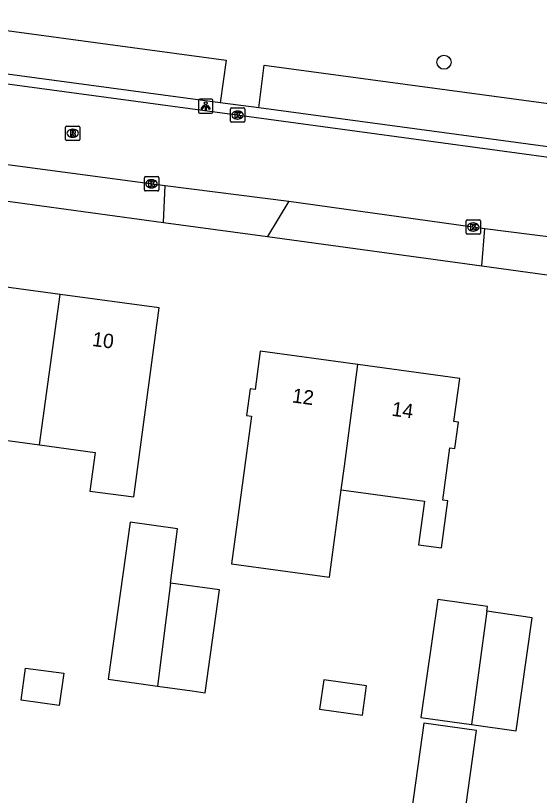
# Model space of a CAD drawing. Extents: x 161696 to 162377, y 380761 to 381673.
# Drawn here: x 161946.4 to 161982.9, y 380852.7 to 380907.1 of the extents above; entities that cross this region are included whole.
import ezdxf

# ---------------------------------------------------------------- set-up
doc = ezdxf.new("R2010")
doc.units = 0
for name, color, linetype in [('IMGEO_Boom', 7, 'Continuous'), ('IMGEO_Groenvoorziening', 7, 'Continuous'), ('IMGEO_Kolk', 7, 'Continuous'), ('IMGEO_Lichtpunt', 7, 'Continuous'), ('IMGEO_Pand', 7, 'Continuous'), ('IMGEO_Pand_nummerreeks', 7, 'Continuous'), ('IMGEO_Rijbaan_lokaal_open', 7, 'Continuous'), ('IMGEO_Rioolput', 7, 'Continuous'), ('IMGEO_Voetpad_open', 7, 'Continuous')]:
    doc.layers.add(name, color=color, linetype=linetype)

msp = doc.modelspace()

# ---------------------------------------------------------------- linework, layer by layer
at = {"layer": 'IMGEO_Boom'}
msp.add_circle((161976.222, 380903.81), 0.489, dxfattribs=at)
at = {"layer": 'IMGEO_Groenvoorziening'}
for points in [[(161937.485, 380904.102), (161938.007, 380907.059), (161961.038, 380903.956), (161960.637, 380900.983)], [(161963.318, 380900.622), (161963.685, 380903.6), (161991.615, 380899.837), (162021.519, 380895.435), (162027.378, 380896.981)]]:
    msp.add_lwpolyline(points, dxfattribs=at)
at = {"layer": 'IMGEO_Kolk'}
for p, q in [((161961.346, 380899.698), (161961.346, 380900.55)), ((161961.421, 380900.624), (161962.273, 380900.624)), ((161961.834, 380900.404), (161961.859, 380900.404)), ((161962.347, 380900.55), (161962.347, 380899.698)), ((161962.273, 380899.624), (161961.421, 380899.624)), ((161961.857, 380899.844), (161961.832, 380899.844)), ((161955.424, 380895.837), (161956.276, 380895.837)), ((161955.349, 380894.911), (161955.349, 380895.763)), ((161955.837, 380895.617), (161955.862, 380895.617)), ((161956.35, 380895.763), (161956.35, 380894.911)), ((161956.276, 380894.837), (161955.424, 380894.837)), ((161955.86, 380895.057), (161955.835, 380895.057)), ((161977.762, 380891.901), (161977.762, 380892.753)), ((161977.837, 380892.827), (161978.689, 380892.827)), ((161978.25, 380892.607), (161978.275, 380892.607)), ((161978.763, 380892.753), (161978.763, 380891.901)), ((161978.273, 380892.047), (161978.248, 380892.047)), ((161978.689, 380891.827), (161977.837, 380891.827))]:
    msp.add_line(p, q, dxfattribs=at)
for points in [[(161961.346, 380899.698), (161961.346, 380900.55)], [(161961.421, 380900.624), (161962.273, 380900.624)], [(161961.667, 380900.324), (161961.79, 380900.324), (161961.79, 380900.173), (161961.92, 380900.324), (161962.084, 380900.324), (161961.938, 380900.173), (161962.091, 380899.924), (161961.939, 380899.924), (161961.854, 380900.088), (161961.79, 380900.021), (161961.79, 380899.924), (161961.667, 380899.924), (161961.667, 380900.324)], [(161962.347, 380900.55), (161962.347, 380899.698)], [(161962.273, 380899.624), (161961.421, 380899.624)], [(161955.424, 380895.837), (161956.276, 380895.837)], [(161955.349, 380894.911), (161955.349, 380895.763)], [(161955.67, 380895.537), (161955.793, 380895.537), (161955.793, 380895.386), (161955.923, 380895.537), (161956.087, 380895.537), (161955.941, 380895.386), (161956.094, 380895.137), (161955.942, 380895.137), (161955.857, 380895.301), (161955.793, 380895.234), (161955.793, 380895.137), (161955.67, 380895.137), (161955.67, 380895.537)], [(161956.35, 380895.763), (161956.35, 380894.911)], [(161956.276, 380894.837), (161955.424, 380894.837)], [(161977.762, 380891.901), (161977.762, 380892.753)], [(161977.837, 380892.827), (161978.689, 380892.827)], [(161978.083, 380892.527), (161978.206, 380892.527), (161978.206, 380892.376), (161978.336, 380892.527), (161978.5, 380892.527), (161978.354, 380892.376), (161978.507, 380892.127), (161978.355, 380892.127), (161978.27, 380892.291), (161978.206, 380892.224), (161978.206, 380892.127), (161978.083, 380892.127), (161978.083, 380892.527)], [(161978.763, 380892.753), (161978.763, 380891.901)], [(161978.689, 380891.827), (161977.837, 380891.827)]]:
    msp.add_lwpolyline(points, dxfattribs=at)
for centre, start, end in [((161961.423, 380900.548), 91.552, 178.448), ((161961.423, 380900.548), 91.552, 178.448), ((161962.271, 380900.548), 1.552, 88.448), ((161962.271, 380900.548), 1.552, 88.448), ((161961.423, 380899.7), 181.552, 268.448), ((161961.423, 380899.7), 181.552, 268.448), ((161962.271, 380899.7), 271.552, 358.448), ((161962.271, 380899.7), 271.552, 358.448), ((161955.426, 380895.761), 91.552, 178.448), ((161955.426, 380895.761), 91.552, 178.448), ((161956.274, 380895.761), 1.552, 88.448), ((161956.274, 380895.761), 1.552, 88.448), ((161955.426, 380894.913), 181.552, 268.448), ((161955.426, 380894.913), 181.552, 268.448), ((161956.274, 380894.913), 271.552, 358.448), ((161956.274, 380894.913), 271.552, 358.448), ((161977.839, 380892.751), 91.552, 178.448), ((161977.839, 380892.751), 91.552, 178.448), ((161978.687, 380892.751), 1.552, 88.448), ((161978.687, 380892.751), 1.552, 88.448), ((161977.839, 380891.903), 181.552, 268.448), ((161977.839, 380891.903), 181.552, 268.448), ((161978.687, 380891.903), 271.552, 358.448), ((161978.687, 380891.903), 271.552, 358.448)]:
    msp.add_arc(centre, 0.0765, start, end, dxfattribs=at)
for centre, major_axis, ratio, start_param, end_param in [((161961.833, 380900.124), (-0.387, 0.002), 0.722429, 4.712389, 7.853982), ((161961.858, 380900.124), (-0.39, 0.002), 0.717154, 1.570796, 4.712389), ((161955.836, 380895.337), (-0.387, 0.002), 0.722429, 4.712389, 7.853982), ((161955.861, 380895.337), (-0.39, 0.002), 0.717154, 1.570796, 4.712389), ((161978.249, 380892.327), (-0.387, 0.002), 0.722429, 4.712389, 7.853982), ((161978.274, 380892.327), (-0.39, 0.002), 0.717154, 1.570796, 4.712389)]:
    msp.add_ellipse(centre, major_axis=major_axis, ratio=ratio, start_param=start_param, end_param=end_param, dxfattribs=at)
at = {"layer": 'IMGEO_Lichtpunt'}
for p, q in [((161960.026, 380901.245), (161959.218, 380901.245)), ((161960.026, 380901.245), (161959.218, 380901.245)), ((161959.124, 380901.15), (161959.124, 380900.343)), ((161959.124, 380901.15), (161959.124, 380900.343)), ((161960.12, 380900.343), (161960.12, 380901.15)), ((161960.12, 380900.343), (161960.12, 380901.15)), ((161959.218, 380900.249), (161960.026, 380900.249)), ((161959.218, 380900.249), (161960.026, 380900.249))]:
    msp.add_line(p, q, dxfattribs=at)
for points in [[(161959.498, 380900.814), (161959.537, 380900.786), (161959.349, 380900.524), (161959.311, 380900.551), (161959.498, 380900.814)], [(161959.6, 380900.766), (161959.647, 380900.766), (161959.647, 380900.444), (161959.6, 380900.444), (161959.6, 380900.766)], [(161959.71, 380900.786), (161959.748, 380900.813), (161959.935, 380900.551), (161959.896, 380900.523), (161959.71, 380900.786)]]:
    msp.add_lwpolyline(points, dxfattribs=at)
msp.add_circle((161959.623, 380900.948), 0.0994, dxfattribs=at)
for centre, start, end in [((161959.218, 380901.15), 90, 180), ((161959.218, 380901.15), 90, 180), ((161960.026, 380901.15), 0, 90), ((161960.026, 380901.15), 0, 90), ((161959.218, 380900.343), 180, 270), ((161959.218, 380900.343), 180, 270), ((161960.026, 380900.343), 270, 0), ((161960.026, 380900.343), 270, 360)]:
    msp.add_arc(centre, 0.0946, start, end, dxfattribs=at)
at = {"layer": 'IMGEO_Pand'}
for points in [[(161949.494, 380887.622), (161942.631, 380888.549), (161942.494, 380887.528), (161940.442, 380887.805), (161939.434, 380880.347), (161941.493, 380880.069), (161941.227, 380878.086), (161948.055, 380877.151)], [(161948.055, 380877.151), (161949.494, 380887.622)], [(161948.055, 380877.151), (161951.92, 380876.621), (161951.558, 380873.925), (161954.61, 380873.515), (161956.377, 380886.693), (161949.494, 380887.622)], [(161970.231, 380882.741), (161963.421, 380883.665), (161963.062, 380880.993), (161962.717, 380881.039), (161962.47, 380879.195), (161962.803, 380879.15), (161961.878, 380872.258), (161961.421, 380868.851), (161968.245, 380867.935), (161969.06, 380874.013)], [(161969.06, 380874.013), (161969.282, 380875.666), (161970.231, 380882.741)], [(161969.06, 380874.013), (161974.86, 380873.223), (161974.452, 380870.18), (161976.048, 380869.966), (161976.487, 380873.239), (161976.149, 380873.284), (161976.638, 380876.934), (161976.974, 380876.889), (161977.221, 380878.726), (161976.915, 380878.767), (161977.319, 380881.779), (161970.231, 380882.741)], [(161957.174, 380867.508), (161957.655, 380871.302), (161954.36, 380871.763), (161952.831, 380860.818), (161956.266, 380860.338)], [(161957.174, 380867.508), (161956.266, 380860.338)], [(161956.266, 380860.338), (161958.677, 380860.001), (161959.581, 380859.875), (161960.581, 380867.032), (161957.174, 380867.508)], [(161979.214, 380865.549), (161979.258, 380865.876), (161975.792, 380866.371), (161974.619, 380858.151), (161978.142, 380857.648)], [(161979.214, 380865.549), (161978.142, 380857.648)], [(161978.142, 380857.648), (161981.24, 380857.206), (161982.367, 380865.098), (161979.214, 380865.549)], [(161949.729, 380861.225), (161949.42, 380858.978), (161946.768, 380859.343), (161947.077, 380861.59), (161949.729, 380861.225)], [(161967.554, 380858.731), (161970.547, 380858.313), (161970.833, 380860.357), (161967.84, 380860.775), (161967.554, 380858.731)], [(161977.634, 380851.095), (161978.48, 380857.235), (161974.814, 380857.747), (161973.969, 380851.607), (161977.634, 380851.095)]]:
    msp.add_lwpolyline(points, dxfattribs=at)
at = {"layer": 'IMGEO_Rijbaan_lokaal_open'}
for points in [[(162170.61, 380871.806), (162163.55, 380872.779), (162154.919, 380873.969), (162091.896, 380882.503), (162058.39, 380887.022), (162030.224, 380890.812), (162015.929, 380892.766), (162007.423, 380893.947), (162000, 380894.945), (161985.053, 380896.954), (161959.395, 380900.457), (161942.172, 380902.766), (161924.816, 380905.114), (161917.572, 380906.053), (161914.984, 380906.421)], [(161944.061, 380896.924), (161956.808, 380895.209)], [(161956.808, 380895.209), (161965.406, 380894.138)], [(161965.406, 380894.138), (161979.071, 380892.215)], [(161979.071, 380892.215), (161985.853, 380891.358)]]:
    msp.add_lwpolyline(points, dxfattribs=at)
at = {"layer": 'IMGEO_Rioolput'}
for p, q in [((161949.857, 380898.436), (161949.857, 380899.288)), ((161949.932, 380899.362), (161950.784, 380899.362)), ((161950.345, 380899.142), (161950.37, 380899.142)), ((161950.858, 380899.288), (161950.858, 380898.436)), ((161950.368, 380898.582), (161950.343, 380898.582)), ((161950.784, 380898.362), (161949.932, 380898.362))]:
    msp.add_line(p, q, dxfattribs=at)
for points in [[(161949.857, 380898.436), (161949.857, 380899.288)], [(161949.932, 380899.362), (161950.784, 380899.362)], [(161950.446, 380899.06), (161950.194, 380899.062), (161950.194, 380898.662)], [(161950.858, 380899.288), (161950.858, 380898.436)], [(161950.194, 380898.662), (161950.318, 380898.662), (161950.318, 380898.824), (161950.329, 380898.824)], [(161950.372, 380898.981), (161950.318, 380898.981), (161950.318, 380898.9)], [(161950.318, 380898.9), (161950.37, 380898.9)], [(161950.376, 380898.795), (161950.447, 380898.662), (161950.587, 380898.662), (161950.522, 380898.788)], [(161950.784, 380898.362), (161949.932, 380898.362)]]:
    msp.add_lwpolyline(points, dxfattribs=at)
for centre, radius, start, end in [((161949.934, 380899.286), 0.0765, 91.552, 178.448), ((161949.934, 380899.286), 0.0765, 91.552, 178.448), ((161950.445, 380898.95), 0.109, 350.3612, 89.416), ((161950.782, 380899.286), 0.0765, 1.552, 88.448), ((161950.782, 380899.286), 0.0765, 1.552, 88.448), ((161950.328, 380898.771), 0.0533, 26.0293, 88.6989), ((161950.354, 380899.089), 0.19, 274.7715, 282.9687), ((161950.378, 380898.885), 0.0964, 77.0061, 93.1865), ((161950.392, 380898.942), 0.0378, 276.6634, 79.6772), ((161950.443, 380898.95), 0.112, 277.5842, 350.9817), ((161950.427, 380898.735), 0.108, 29.5134, 73.7905), ((161949.934, 380898.438), 0.0765, 181.552, 268.448), ((161949.934, 380898.438), 0.0765, 181.552, 268.448), ((161950.782, 380898.438), 0.0765, 271.552, 358.448), ((161950.782, 380898.438), 0.0765, 271.552, 358.448)]:
    msp.add_arc(centre, radius, start, end, dxfattribs=at)
for centre, major_axis, ratio, start_param, end_param in [((161950.344, 380898.862), (-0.387, 0.002), 0.722429, 4.712389, 7.853982), ((161950.369, 380898.862), (-0.39, 0.002), 0.717154, 1.570796, 4.712389)]:
    msp.add_ellipse(centre, major_axis=major_axis, ratio=ratio, start_param=start_param, end_param=end_param, dxfattribs=at)
at = {"layer": 'IMGEO_Voetpad_open'}
for points in [[(161960.637, 380900.983), (161937.485, 380904.102)], [(161963.318, 380900.622), (161960.637, 380900.983)], [(162028.36, 380891.597), (162000, 380895.681), (161963.318, 380900.622)], [(161956.674, 380892.647), (161956.808, 380895.209)], [(161943.096, 380894.502), (161956.674, 380892.647)], [(161965.406, 380894.138), (161963.921, 380891.658)], [(161956.674, 380892.647), (161963.921, 380891.658)], [(161978.863, 380889.617), (161979.071, 380892.215)], [(161963.921, 380891.658), (161978.863, 380889.617)], [(161978.863, 380889.617), (161985.272, 380888.742)]]:
    msp.add_lwpolyline(points, dxfattribs=at)

# ---------------------------------------------------------------- texts
at = {"layer": 'IMGEO_Pand_nummerreeks'}
for s, rotation, p in [('10', 352.3595, (161951.675, 380884.042)), ('12', 352.3567, (161965.606, 380880.108)), ('14', 352.3567, (161972.539, 380879.178))]:
    msp.add_text(s, height=1, rotation=rotation, dxfattribs=at).set_placement(p)

doc.saveas('drawing.dxf')
